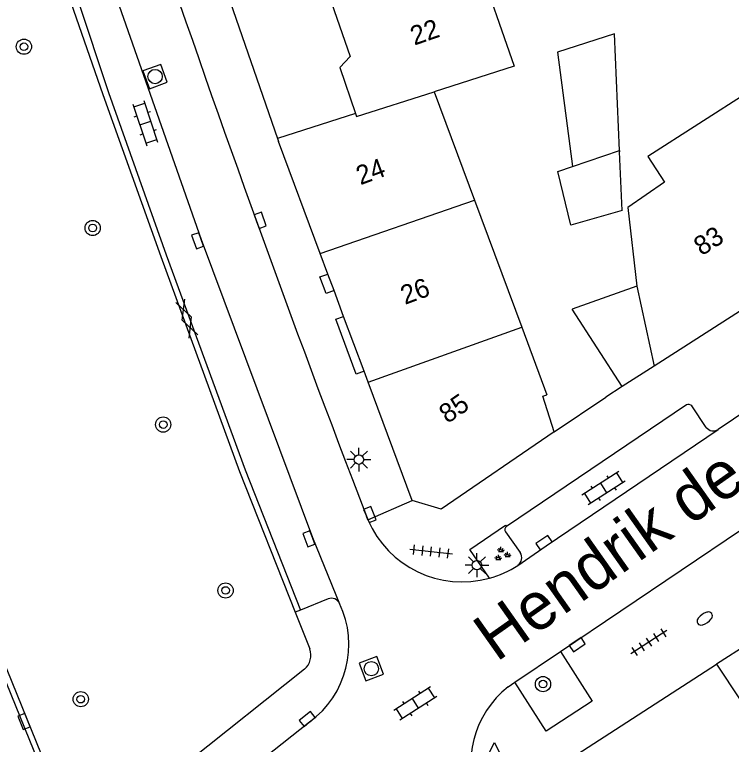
# Model space of a CAD drawing. Extents: x 131000 to 133014, y 396499 to 399001.
# Drawn here: x 132813.63 to 132851.21, y 397406.83 to 397445.13 of the extents above; entities that cross this region are included whole.
import ezdxf

# ---------------------------------------------------------------- set-up
doc = ezdxf.new("R2010")
doc.units = 0
for name, color, linetype in [('gg-afsc-muur', 7, 'Continuous'), ('gg-anno-huisnummerreeks BGT', 7, 'Continuous'), ('gg-anno-openbare ruimte label', 7, 'Continuous'), ('gg-bbg-bijgebouw', 7, 'Continuous'), ('gg-bbg-gedigitaliseerde bebouwing', 7, 'Continuous'), ('gg-bbg-gedigitaliseerde bijgebouw', 7, 'Continuous'), ('gg-bbg-hoofdgebouw', 7, 'Continuous'), ('gg-bbg-tussenscheiding', 7, 'Continuous'), ('gg-knt-verharding', 7, 'Continuous'), ('gg-knt-verharding nz', 7, 'Continuous'), ('gt-grn-weggrens', 7, 'Continuous'), ('gt-symb-boom', 7, 'Continuous'), ('gt-symb-brandkraan', 7, 'Continuous'), ('gt-symb-gesloten verharding', 7, 'Continuous'), ('gt-symb-groenvak', 7, 'Continuous'), ('gt-symb-klinker verharding', 7, 'Continuous'), ('gt-symb-kolk', 7, 'Continuous'), ('gt-symb-lichtmast', 7, 'Continuous'), ('gt-symb-rioolschacht', 7, 'Continuous'), ('gt-symb-tegel verharding', 7, 'Continuous'), ('gt-symb-waterafsluiter', 7, 'Continuous')]:
    doc.layers.add(name, color=color, linetype=linetype)

# ---------------------------------------------------------------- blocks, each defined once
blk = doc.blocks.new('gt0-LMAST')
at = {"layer": 'gt-symb-lichtmast'}
for p, q in [((-0.182, 0.173), (-0.447, 0.438)), ((-0.005, 0.246), (-0.005, 0.621)), ((0.172, 0.173), (0.437, 0.438)), ((-0.255, -0.004), (-0.63, -0.004)), ((-0.182, -0.181), (-0.447, -0.446)), ((-0.005, -0.254), (-0.005, -0.629)), ((0.437, -0.446), (0.172, -0.181)), ((0.245, -0.004), (0.62, -0.004))]:
    blk.add_line(p, q, dxfattribs=at)
blk.add_circle((-0.005, -0.004), 0.25, dxfattribs=at)
blk = doc.blocks.new('gt0-BOOM')
at = {"layer": 'gt-symb-boom'}
for radius in [0.4, 0.2]:
    blk.add_circle((0, 0), radius, dxfattribs=at)
blk = doc.blocks.new('gt0-KL1')
at = {"layer": 'gt-symb-klinker verharding'}
for p, q in [((-0.5, 0.3), (-0.5, 0.45)), ((0.5, 0.3), (0.5, 0.45)), ((-1.15, 0.3), (1.15, 0.3)), ((-1, -0.3), (-1, 0.3)), ((0, -0.3), (0, 0.3)), ((1, -0.3), (1, 0.3)), ((-1.15, -0.3), (1.15, -0.3)), ((-0.5, -0.45), (-0.5, -0.3)), ((0.5, -0.45), (0.5, -0.3))]:
    blk.add_line(p, q, dxfattribs=at)
blk = doc.blocks.new('gt0-RS')
at = {"layer": 'gt-symb-rioolschacht'}
blk.add_lwpolyline([(-0.5, -0.5), (0.5, -0.5), (0.5, 0.5), (-0.5, 0.5)], close=True, dxfattribs=at)
blk.add_circle((0, 0), 0.375, dxfattribs=at)
blk = doc.blocks.new('gt0-GESVH1')
at = {"layer": 'gt-symb-gesloten verharding'}
for p, q in [((-0.992, -0.261), (0.008, 0.239)), ((0.008, -0.261), (-0.992, 0.239)), ((0.008, 0.239), (1.008, -0.261)), ((1.008, 0.239), (0.008, -0.261))]:
    blk.add_line(p, q, dxfattribs=at)
blk = doc.blocks.new('gt0-KOLK')
at = {"layer": 'gt-symb-kolk'}
blk.add_lwpolyline([(0, 0), (0.375, 0), (0.375, 0.4), (-0.375, 0.4), (-0.375, 0), (0, 0)], dxfattribs=at)
blk = doc.blocks.new('gt0-BR')
at = {"layer": 'gt-symb-brandkraan'}
for centre, radius, start, end in [((-0.244, 0), 0.206, 107.5669, 252.4331), ((0.599, -2.664), 3, 106.892, 107.5669), ((0, -0.691), 0.938, 73.108, 106.892), ((-0.599, -2.664), 3, 72.4331, 73.108), ((0.244, 0), 0.206, 287.567, 72.4331), ((0.599, 2.664), 3, 252.4331, 253.108), ((0, 0.691), 0.938, 253.108, 286.8921), ((-0.599, 2.664), 3, 286.8921, 287.567)]:
    blk.add_arc(centre, radius, start, end, dxfattribs=at)
blk = doc.blocks.new('gt0-TEG1')
at = {"layer": 'gt-symb-tegel verharding'}
for p, q in [((-1.125, 0), (1.125, 0)), ((-0.9, -0.25), (-0.9, 0.25)), ((-0.45, -0.25), (-0.45, 0.25)), ((0, -0.25), (0, 0.25)), ((0.45, -0.25), (0.45, 0.25)), ((0.9, -0.25), (0.9, 0.25))]:
    blk.add_line(p, q, dxfattribs=at)
blk = doc.blocks.new('gt0-WAFSL')
at = {"layer": 'gt-symb-waterafsluiter'}
for p, q in [((-0.5, -0.333), (0, 0.667)), ((0, 0.667), (0.5, -0.333)), ((0.5, -0.333), (-0.5, -0.333))]:
    blk.add_line(p, q, dxfattribs=at)
blk = doc.blocks.new('gt0-GRVAK')
at = {"layer": 'gt-symb-groenvak'}
for p, q in [((-0.047, 0.214), (-0.047, 0.393)), ((-0.11, 0.189), (-0.228, 0.24)), ((-0.182, 0.153), (0.088, 0.153)), ((-0.091, 0.211), (-0.156, 0.322)), ((-0.004, 0.211), (0.061, 0.322)), ((0.015, 0.189), (0.133, 0.24)), ((0.262, -0.052), (0.197, 0.059)), ((0.305, -0.049), (0.305, 0.13)), ((0.349, -0.052), (0.414, 0.059)), ((-0.245, -0.228), (-0.363, -0.177)), ((-0.318, -0.264), (-0.047, -0.264)), ((-0.226, -0.206), (-0.291, -0.095)), ((-0.183, -0.203), (-0.183, -0.024)), ((-0.139, -0.206), (-0.074, -0.095)), ((-0.12, -0.228), (-0.002, -0.177)), ((0.243, -0.074), (0.125, -0.023)), ((0.17, -0.11), (0.441, -0.11)), ((0.368, -0.074), (0.486, -0.023))]:
    blk.add_line(p, q, dxfattribs=at)

msp = doc.modelspace()

# ---------------------------------------------------------------- linework, layer by layer
at = {"layer": 'gg-afsc-muur'}
for p in [(132845.483, 397425.607), (132841.93, 397423.24)]:
    msp.add_line(p, (132844.63, 397425.06), dxfattribs=at)
msp.add_lwpolyline([(132816.059, 397474.38), (132817.32, 397469.79), (132823.22, 397450.77), (132827.414, 397438.623)], dxfattribs=at)
at = {"layer": 'gg-bbg-bijgebouw'}
msp.add_line((132847.166, 397426.687), (132845.483, 397425.607), dxfattribs=at)
at = {"layer": 'gg-bbg-gedigitaliseerde bebouwing'}
for p, q in [((132835.627, 397441.083), (132837.746, 397435.384)), ((132837.746, 397435.384), (132840.22, 397428.73)), ((132840.22, 397428.73), (132841.54, 397425.18))]:
    msp.add_line(p, q, dxfattribs=at)
for points in [[(132837.855, 397448.104), (132839.819, 397442.421), (132835.627, 397441.083)], [(132852.174, 397441.102), (132846.84, 397437.679), (132847.705, 397436.331), (132845.788, 397435.003), (132846.264, 397430.879)]]:
    msp.add_lwpolyline(points, dxfattribs=at)
at = {"layer": 'gg-bbg-gedigitaliseerde bijgebouw'}
for p, q in [((132845.347, 397438.003), (132845.35, 397437.935)), ((132845.481, 397434.85), (132845.35, 397437.935)), ((132846.264, 397430.879), (132842.873, 397429.675)), ((132845.483, 397425.607), (132842.873, 397429.675))]:
    msp.add_line(p, q, dxfattribs=at)
for points in [[(132845.347, 397438.003), (132845.086, 397444.113), (132842.097, 397443.155), (132842.888, 397437.156)], [(132845.481, 397434.85), (132842.787, 397434.088), (132842.107, 397436.887), (132842.888, 397437.156)]]:
    msp.add_lwpolyline(points, dxfattribs=at)
at = {"layer": 'gg-bbg-hoofdgebouw'}
for p, q in [((132831.505, 397439.933), (132827.414, 397438.623)), ((132827.414, 397438.623), (132827.47, 397438.47)), ((132829.654, 397432.596), (132827.47, 397438.47)), ((132857.265, 397433.167), (132847.166, 397426.687)), ((132830.056, 397431.515), (132829.654, 397432.596)), ((132830.38, 397430.643), (132830.056, 397431.515)), ((132830.882, 397429.293), (132830.38, 397430.643)), ((132831.951, 397426.416), (132830.882, 397429.293)), ((132832.162, 397425.848), (132831.951, 397426.416)), ((132834.47, 397419.64), (132832.162, 397425.848)), ((132857.397, 397415.538), (132850.429, 397411.038)), ((132840.43, 397404.58), (132850.429, 397411.038))]:
    msp.add_line(p, q, dxfattribs=at)
for points in [[(132830.253, 397445.752), (132831.223, 397442.928), (132830.681, 397442.354), (132831.505, 397439.933)], [(132841.93, 397423.24), (132841.32, 397425.11), (132841.54, 397425.18)], [(132841.93, 397423.24), (132835.99, 397419.17), (132834.47, 397419.64)]]:
    msp.add_lwpolyline(points, dxfattribs=at)
at = {"layer": 'gg-bbg-tussenscheiding'}
for p, q in [((132842.888, 397437.156), (132845.347, 397438.003)), ((132829.654, 397432.596), (132837.746, 397435.384)), ((132846.264, 397430.879), (132847.166, 397426.687)), ((132832.162, 397425.848), (132840.22, 397428.73))]:
    msp.add_line(p, q, dxfattribs=at)
for points in [[(132831.505, 397439.933), (132831.557, 397439.779), (132835.627, 397441.083)], [(132850.429, 397411.038), (132852.956, 397407.247), (132854.043, 397405.582)]]:
    msp.add_lwpolyline(points, dxfattribs=at)
at = {"layer": 'gg-knt-verharding'}
for p, q in [((132854.513, 397426.049), (132850.518, 397423.357)), ((132848.854, 397424.653), (132839.42, 397418.27)), ((132849.898, 397423.471), (132849.143, 397424.593)), ((132832.156, 397418.618), (132832.074, 397418.817)), ((132839.364, 397417.988), (132840.141, 397416.9)), ((132842.255, 397411.71), (132851.75, 397418.109)), ((132815.261, 397405.012), (132810.68, 397416.222)), ((132830.074, 397414.473), (132828.626, 397413.878)), ((132828.626, 397413.878), (132828.346, 397413.767)), ((132828.346, 397413.767), (132829.109, 397411.844)), ((132839.865, 397410.093), (132842.255, 397411.71)), ((132828.826, 397410.776), (132818.479, 397402.557)), ((132839.509, 397409.852), (132839.865, 397410.093)), ((132826.728, 397406.155), (132829.101, 397408.013))]:
    msp.add_line(p, q, dxfattribs=at)
for points in [[(132816.939, 397445.884), (132818.552, 397441.036), (132821.573, 397432.522), (132825.713, 397421.25), (132828.626, 397413.878)], [(132816.573, 397445.762), (132818.252, 397440.943), (132821.3, 397432.438), (132825.418, 397421.148), (132828.346, 397413.767)], [(132802.936, 397441.555), (132809.602, 397420.085), (132810.264, 397418.201), (132810.958, 397416.329), (132815.512, 397405.114)], [(132830.38, 397430.643), (132829.967, 397430.49), (132829.643, 397431.361), (132830.056, 397431.515)], [(132831.951, 397426.416), (132831.539, 397426.262), (132830.469, 397429.14), (132830.882, 397429.293)], [(132838.533, 397415.558), (132837.497, 397417.067), (132839.373, 397418.339), (132839.42, 397418.27)], [(132842.255, 397411.71), (132843.922, 397409.103), (132841.507, 397407.53), (132839.865, 397410.093)]]:
    msp.add_lwpolyline(points, dxfattribs=at)
for centre, radius, start, end in [((133596.545, 397712.308), 818.873, 198.713262, 201.002475), ((132848.95, 397424.389), 0.281, 46.5919, 109.9507), ((132850.268, 397423.743), 0.46, 216.2757, 302.887), ((132837.09, 397420.725), 5.365, 203.123, 285.609), ((132839.538, 397418.1), 0.207, 124.7881, 212.7484), ((132839.715, 397416.632), 0.503, 307.0281, 32.1666), ((132837.093, 397420.718), 5.357, 285.5972, 303.0987), ((132830.238, 397414.03), 0.473, 23.6163, 110.288), ((132826.131, 397412.066), 5.025, 306.2354, 25.3708), ((132828.19, 397411.516), 0.975, 310.6641, 19.6535), ((132842.67, 397405.818), 5.125, 128.0772, 202.9943)]:
    msp.add_arc(centre, radius, start, end, dxfattribs=at)
at = {"layer": 'gg-knt-verharding nz'}
for points in [[(132816.638, 397453.075), (132817.943, 397448.95), (132823.414, 397433.331), (132829.246, 397417.692), (132830.671, 397414.219)], [(132840.018, 397416.23), (132841.501, 397417.257), (132850.518, 397423.357)]]:
    msp.add_lwpolyline(points, dxfattribs=at)
at = {"layer": 'gt-grn-weggrens'}
msp.add_line((132832.156, 397418.618), (132834.47, 397419.64), dxfattribs=at)

# ---------------------------------------------------------------- block references
at = {"layer": 'gt-symb-boom'}
for p in [(132814.12, 397443.444), (132817.723, 397433.931), (132821.421, 397423.617), (132824.691, 397414.911), (132841.336, 397409.997), (132817.099, 397409.207)]:
    msp.add_blockref('gt0-BOOM', p, dxfattribs=at)
at = {"layer": 'gt-symb-brandkraan', "rotation": -144.9154255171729}
msp.add_blockref('gt0-BR', (132849.817, 397413.44), dxfattribs=at)
at = {"layer": 'gt-symb-gesloten verharding', "rotation": -69.93365037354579}
msp.add_blockref('gt0-GESVH1', (132822.663, 397429.188), dxfattribs=at)
at = {"layer": 'gt-symb-groenvak'}
msp.add_blockref('gt0-GRVAK', (132839.178, 397416.806), dxfattribs=at)
at = {"layer": 'gt-symb-klinker verharding'}
for p, rotation in [((132820.482, 397439.433), -71.58316555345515), ((132844.508, 397420.284), -147.16835106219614), ((132834.636, 397408.985), -147.16835106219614)]:
    msp.add_blockref('gt0-KL1', p, dxfattribs=dict(at, rotation=rotation))
at = {"layer": 'gt-symb-kolk'}
for p, rotation in [((132826.322, 397434.265), -70.15617149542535), ((132823.414, 397433.331), 109.30261367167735), ((132832.074, 397418.817), -67.69360351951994), ((132829.246, 397417.692), 110.45403335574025), ((132841.501, 397417.257), 34.69056019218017), ((132843.02, 397412.228), -145.91376123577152), ((132813.935, 397407.959), -68.28370953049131), ((132829.101, 397408.013), 38.05615994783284)]:
    msp.add_blockref('gt0-KOLK', p, dxfattribs=dict(at, rotation=rotation))
at = {"layer": 'gt-symb-lichtmast'}
for p in [(132831.688, 397421.783), (132837.877, 397416.244)]:
    msp.add_blockref('gt0-LMAST', p, dxfattribs=at)
at = {"layer": 'gt-symb-rioolschacht'}
for p, rotation in [((132820.996, 397441.878), -160.10514683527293), ((132832.337, 397410.807), 110.46159444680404)]:
    msp.add_blockref('gt0-RS', p, dxfattribs=dict(at, rotation=rotation))
at = {"layer": 'gt-symb-tegel verharding'}
for p, rotation in [((132835.468, 397416.954), -6.314884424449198), ((132846.887, 397412.196), -147.1683510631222)]:
    msp.add_blockref('gt0-TEG1', p, dxfattribs=dict(at, rotation=rotation))
at = {"layer": 'gt-symb-waterafsluiter'}
msp.add_blockref('gt0-WAFSL', (132838.787, 397406.268), dxfattribs=at)

# ---------------------------------------------------------------- texts
at = {"layer": 'gg-anno-huisnummerreeks BGT'}
for s, rotation, p in [('22', 19.1, (132834.59, 397443.499)), ('24', 20.4, (132831.764, 397436.17)), ('83', 32.7, (132849.656, 397432.443)), ('26', 20.4, (132834.097, 397429.893)), ('85', 34.4, (132836.326, 397423.642))]:
    msp.add_text(s, height=1, rotation=rotation, dxfattribs=at).set_placement(p)
at = {"layer": 'gg-anno-openbare ruimte label'}
msp.add_text('Hendrik de Keijserstraat', height=2.5, rotation=35.2, dxfattribs=at).set_placement((132838.889, 397411.124))

doc.saveas('drawing.dxf')
